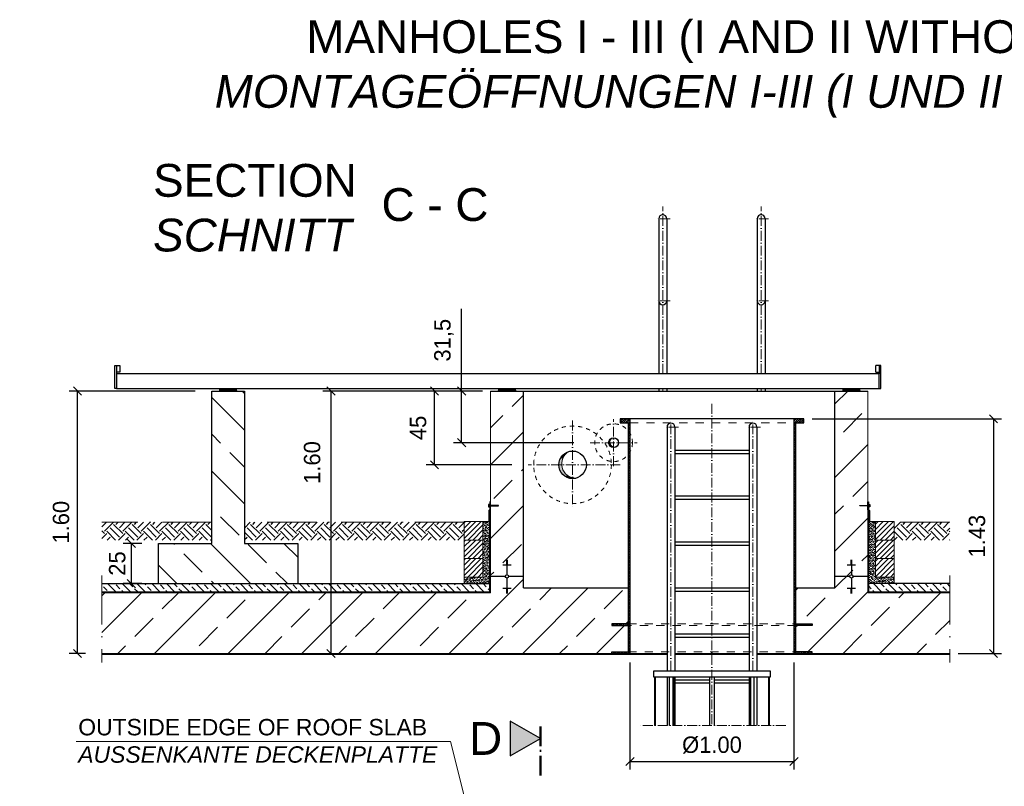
# Model space of a CAD drawing. Header units: millimetres. Extents: x -14064 to 10606674, y -83552 to 74051.
# Tile 397 of 656: x 21577 to 27580, y -17340 to -12666. Entities that reach past the tile are written whole.
import ezdxf

# ---------------------------------------------------------------- set-up
doc = ezdxf.new("R2010")
doc.units = ezdxf.units.MM
doc.linetypes.add('ACAD_ISO10W100', pattern=[18, 12, -3, 0, -3])
doc.linetypes.add('JIS_02_1.0', pattern=[2, 1, -1])
doc.layers.add('0_0_1_im Papierbereich gezeichnet', color=7, linetype='Continuous')
doc.layers.add('Bemaßung', color=7, linetype='Continuous', lineweight=9)
doc.layers.add('Beschriftung', color=7, linetype='Continuous', lineweight=9)
doc.styles.add('LBB3.5M1000', font='isocp.shx', dxfattribs={"height": 3.5})
doc.dimstyles.new('DIN', dxfattribs={"dimtxt": 2.5, "dimasz": 2.5, "dimexe": 1.25, "dimexo": 0.625, "dimtad": 1, "dimtih": 1, "dimdec": 4, "dimdsep": 46, "dimlunit": 6, "dimtxsty": 'Standard', "dimcen": 2.5, "dimadec": 0, "dimazin": 0, "dimtfac": 1, "dimtdec": 4, "dimtmove": 0, "dimatfit": 3, "dimfxl": 0, "dimtvp": 1, "dimtolj": 1, "dimtzin": 0, "dimarcsym": 0})
pattern_1 = [(45, (-84081.936, 21189.346), (-11.2253202, 11.2253202), [])]
pattern_2 = [(45, (-84081.9356, 21546.346), (-5.6126601, 5.6126601), [])]
pattern_3 = [(45, (-84081.9356, 21166.346), (-5.6126601, 5.6126601), [])]
pattern_4 = [(37.5, (-84081.936, 22019.635), (-0.4000078, 12.2353309), [0, -9.652, 0, -10.795, 0, -10.31875]), (7.5, (-84081.936, 22019.635), (11.238082, 17.9206275), [0, -5.207, 0, -8.6995, 0, -3.33375]), (327.5, (-84089.746, 22019.635), (19.7748093, 0.0359296), [0, -3.175, 0, -11.43, 0, -14.9225]), (317.5, (-84089.746, 22019.635), (19.0889113, 5.573233), [0, -1.5875, 0, -7.493, 0, -8.5725])]
pattern_5 = [(45, (-62709.41, 21698.235), (-15.715448, 15.715448), [])]
pattern_6 = [(45, (-62709.41, 21811.235), (-15.715448, 15.715448), [])]
pattern_7 = [(45, (-62709.41, 21924.235), (-15.715448, 15.715448), [])]
pattern_8 = [(135, (-84081.936, 22019.635), (-44.90128, -44.90128), []), (135, (-84081.936, 22064.537), (-44.90128, -44.90128), [31.75, -15.875])]

# ---------------------------------------------------------------- blocks, each defined once
blk = doc.blocks.new('_Oblique')
at = {"color": 0, "linetype": 'ByBlock', "lineweight": -2}
blk.add_line((-0.5, -0.5), (0.5, 0.5), dxfattribs=at)
blk = doc.blocks.new('*D133')
at = {"layer": 'Bemaßung', "color": 0, "lineweight": -2, "transparency": 16777216}
for p, q in [((24397.8, -14930.1), (23425.6, -14930.1)), ((23475.6, -16530.1), (23475.6, -14930.1))]:
    blk.add_line(p, q, dxfattribs=at)
at = {"layer": 'DEFPOINTS', "color": 0, "transparency": 16777216}
for p in [(23475.6, -14930.1), (24447.8, -14930.1), (23475.6, -16530.1)]:
    blk.add_point(p, dxfattribs=at)
at = {"layer": 'Bemaßung', "color": 0, "lineweight": -2, "transparency": 16777216, "xscale": 50, "yscale": 50, "zscale": 50}
for p, rotation in [((23475.6, -14930.1), 90), ((23475.6, -16530.1), 270)]:
    blk.add_blockref('_Oblique', p, dxfattribs=dict(at, rotation=rotation))
at = {"layer": 'Bemaßung', "color": 0, "transparency": 16777216, "insert": (23360.4, -15366.1), "char_height": 100, "attachment_point": 5, "rotation": 90}
blk.add_mtext('\\A1;1.60', dxfattribs=at)
blk = doc.blocks.new('*D169')
at = {"layer": 'Bemaßung', "color": 0, "lineweight": -2, "transparency": 16777216}
for p, q in [((26407.8, -15100.1), (27563.8, -15100.1)), ((27513.8, -15100.1), (27513.8, -16530.1)), ((27297.8, -16530.1), (27563.8, -16530.1))]:
    blk.add_line(p, q, dxfattribs=at)
at = {"layer": 'DEFPOINTS', "color": 0, "transparency": 16777216}
for p in [(26357.8, -15100.1), (27247.8, -16530.1), (27513.8, -16530.1)]:
    blk.add_point(p, dxfattribs=at)
at = {"layer": 'Bemaßung', "color": 0, "lineweight": -2, "transparency": 16777216, "xscale": 50, "yscale": 50, "zscale": 50}
for p, rotation in [((27513.8, -15100.1), 90), ((27513.8, -16530.1), 270)]:
    blk.add_blockref('_Oblique', p, dxfattribs=dict(at, rotation=rotation))
at = {"layer": 'Bemaßung', "color": 0, "transparency": 16777216, "insert": (27413.8, -15815.1), "char_height": 100, "attachment_point": 5, "rotation": 90}
blk.add_mtext('\\A1;1.43', dxfattribs=at)
blk = doc.blocks.new('*D110')
at = {"layer": 'Bemaßung', "color": 0, "lineweight": -2, "transparency": 16777216}
for p, q in [((25297.8, -16585.1), (25297.8, -17238.4)), ((26297.8, -16585.1), (26297.8, -17238.4)), ((25297.8, -17188.4), (26297.8, -17188.4))]:
    blk.add_line(p, q, dxfattribs=at)
at = {"layer": 'DEFPOINTS', "color": 0, "transparency": 16777216}
for p in [(25297.8, -16535.1), (26297.8, -16535.1), (26297.8, -17188.4)]:
    blk.add_point(p, dxfattribs=at)
at = {"layer": 'Bemaßung', "color": 0, "lineweight": -2, "transparency": 16777216, "xscale": 50, "yscale": 50, "zscale": 50, "rotation": 180}
blk.add_blockref('_Oblique', (25297.8, -17188.4), dxfattribs=at)
at = {"layer": 'Bemaßung', "color": 0, "lineweight": -2, "transparency": 16777216, "xscale": 50, "yscale": 50, "zscale": 50}
blk.add_blockref('_Oblique', (26297.8, -17188.4), dxfattribs=at)
at = {"layer": 'Bemaßung', "color": 0, "transparency": 16777216, "insert": (25797.8, -17088.4), "char_height": 100, "attachment_point": 5}
blk.add_mtext('\\A1;%%c1.00', dxfattribs=at)
blk = doc.blocks.new('*D115')
at = {"layer": 'Bemaßung', "color": 0, "lineweight": -2, "transparency": 16777216}
for p, q in [((24271.7, -14930.1), (24271.7, -14428.8)), ((24347.8, -14930.1), (24221.7, -14930.1)), ((24271.7, -15245.1), (24271.7, -14930.1)), ((24954.6, -15245.1), (24221.7, -15245.1))]:
    blk.add_line(p, q, dxfattribs=at)
at = {"layer": 'DEFPOINTS', "color": 0, "transparency": 16777216}
for p in [(24271.7, -14930.1), (24447.8, -14930.1), (25054.6, -15245.1)]:
    blk.add_point(p, dxfattribs=at)
at = {"layer": 'Bemaßung', "color": 0, "lineweight": -2, "transparency": 16777216, "xscale": 50, "yscale": 50, "zscale": 50}
for p, rotation in [((24271.7, -14930.1), 90), ((24271.7, -15245.1), 270)]:
    blk.add_blockref('_Oblique', p, dxfattribs=dict(at, rotation=rotation))
at = {"layer": 'Bemaßung', "color": 0, "transparency": 16777216, "insert": (24163.4, -14620.5), "char_height": 100, "attachment_point": 5, "rotation": 90}
blk.add_mtext('\\A1;31,5', dxfattribs=at)
blk = doc.blocks.new('*D116')
at = {"layer": 'Bemaßung', "color": 0, "lineweight": -2, "transparency": 16777216}
for p, q in [((24347.8, -14930.1), (24056.1, -14930.1)), ((24106.1, -15380.1), (24106.1, -14930.1)), ((24577.6, -15380.1), (24056.1, -15380.1))]:
    blk.add_line(p, q, dxfattribs=at)
at = {"layer": 'DEFPOINTS', "color": 0, "transparency": 16777216}
for p in [(24106.1, -14930.1), (24447.8, -14930.1), (24677.6, -15380.1)]:
    blk.add_point(p, dxfattribs=at)
at = {"layer": 'Bemaßung', "color": 0, "lineweight": -2, "transparency": 16777216, "xscale": 50, "yscale": 50, "zscale": 50}
for p, rotation in [((24106.1, -14930.1), 90), ((24106.1, -15380.1), 270)]:
    blk.add_blockref('_Oblique', p, dxfattribs=dict(at, rotation=rotation))
at = {"layer": 'Bemaßung', "color": 0, "transparency": 16777216, "insert": (24006.1, -15155.1), "char_height": 100, "attachment_point": 5, "rotation": 90}
blk.add_mtext('\\A1;45', dxfattribs=at)
blk = doc.blocks.new('*D164')
at = {"layer": 'Bemaßung', "color": 0, "lineweight": -2, "transparency": 16777216}
for p, q in [((22647.8, -14930.1), (21879.3, -14930.1)), ((21929.3, -16530.1), (21929.3, -14930.1)), ((21977.8, -16530.1), (21879.3, -16530.1))]:
    blk.add_line(p, q, dxfattribs=at)
at = {"layer": 'DEFPOINTS', "color": 0, "transparency": 16777216}
for p in [(21929.3, -14930.1), (22747.8, -14930.1), (22077.8, -16530.1)]:
    blk.add_point(p, dxfattribs=at)
at = {"layer": 'Bemaßung', "color": 0, "lineweight": -2, "transparency": 16777216, "xscale": 50, "yscale": 50, "zscale": 50}
for p, rotation in [((21929.3, -14930.1), 90), ((21929.3, -16530.1), 270)]:
    blk.add_blockref('_Oblique', p, dxfattribs=dict(at, rotation=rotation))
at = {"layer": 'Bemaßung', "color": 0, "transparency": 16777216, "insert": (21829.3, -15730.1), "char_height": 100, "attachment_point": 5, "rotation": 90}
blk.add_mtext('\\A1;1.60', dxfattribs=at)
blk = doc.blocks.new('*D120')
at = {"layer": 'Bemaßung', "color": 0, "lineweight": -2, "transparency": 16777216}
for p, q in [((22322.7, -15859.1), (22207.8, -15859.1)), ((22257.8, -16104.4), (22257.8, -15859.1)), ((22322.7, -16104.4), (22207.8, -16104.4))]:
    blk.add_line(p, q, dxfattribs=at)
at = {"layer": 'DEFPOINTS', "color": 0, "transparency": 16777216}
for p in [(22257.8, -15859.1), (22422.7, -15859.1), (22422.7, -16104.4)]:
    blk.add_point(p, dxfattribs=at)
at = {"layer": 'Bemaßung', "color": 0, "lineweight": -2, "transparency": 16777216, "xscale": 50, "yscale": 50, "zscale": 50}
for p, rotation in [((22257.8, -15859.1), 90), ((22257.8, -16104.4), 270)]:
    blk.add_blockref('_Oblique', p, dxfattribs=dict(at, rotation=rotation))
at = {"layer": 'Bemaßung', "color": 0, "transparency": 16777216, "insert": (22171.9, -15981.8), "char_height": 100, "attachment_point": 5, "rotation": 90}
blk.add_mtext('\\A1;25', dxfattribs=at)

msp = doc.modelspace()

# ---------------------------------------------------------------- hatches: boundary and pattern name
at = {"lineweight": 9}
h = msp.add_hatch(dxfattribs=at)
h.set_pattern_fill('ANSI33', color=256, scale=50)
h.set_pattern_definition([(45, (-84081.94, 22019.64), (-224.5064, 224.5064), []), (45, (-83857.43, 22019.64), (-224.5064, 224.5064), [158.75, -79.375])])
h.paths.add_polyline_path([(25187.75364, -16350.1425), (25287.75364, -16350.1425), (25287.75364, -16130.69929), (24647.75364, -16130.69929), (24647.75364, -14930.1425), (24447.75364, -14930.1425), (24447.75364, -16160.43203), (22947.75364, -16160.43203), (22747.75364, -16160.43203), (22077.75364, -16160.43203), (22077.75364, -16530.1425), (25187.75364, -16530.1425), (25187.75364, -16520.1425), (25287.75364, -16520.1425), (25287.75364, -16360.1425), (25187.75364, -16360.1425)])
at = {"lineweight": 13}
h = msp.add_hatch(dxfattribs=at)
h.set_pattern_fill('ANSI33', color=256, scale=50, angle=90, style=0)
h.set_pattern_definition([(135, (-4363.42, 22019.64), (-224.5064, -224.5064), []), (135, (-4363.42, 22244.14), (-224.5064, -224.5064), [158.75, -79.375])])
h.paths.add_polyline_path([(22422.67745, -16104.43234), (23272.82983, -16104.43234), (23272.82983, -15859.06836), (22947.75364, -15859.06836), (22947.75364, -14930.1425), (22747.75364, -14930.1425), (22747.75364, -15859.06836), (22422.67745, -15859.06836)])
at = {"lineweight": 9}
h = msp.add_hatch(dxfattribs=at)
h.set_pattern_fill('ANSI33', color=256, scale=50)
h.set_pattern_definition([(45, (-84081.94, 21189.35), (-224.5064, 224.5064), []), (45, (-83857.43, 21189.35), (-224.5064, 224.5064), [158.75, -79.375])])
h.paths.add_polyline_path([(27247.75364, -16160.43203), (26747.75364, -16160.43203), (26747.75364, -14930.1425), (26547.75364, -14930.1425), (26547.75364, -16130.69929), (26307.75364, -16130.69929), (26307.75364, -16350.1425), (26407.75364, -16350.1425), (26407.75364, -16360.1425), (26307.75364, -16360.1425), (26307.75364, -16520.1425), (26407.75364, -16520.1425), (26407.75364, -16530.1425), (27247.75364, -16530.1425)])
at = {"lineweight": 5}
h = msp.add_hatch(dxfattribs=at)
h.set_pattern_fill('ANSI31', color=256, scale=2.5)
h.set_pattern_definition(pattern_2)
h.paths.add_polyline_path([(25297.75364, -15123.1425), (25297.75364, -15100.1425), (25237.75364, -15100.1425), (25237.75364, -15123.1425)])
h = msp.add_hatch(dxfattribs=at)
h.set_pattern_fill('ANSI31', color=256, scale=2.5, angle=90)
h.set_pattern_definition([(135, (-84081.9356, 21189.346), (-5.6126601, -5.6126601), [])])
h.paths.add_polyline_path([(25297.75364, -15123.1425), (25287.75364, -15123.1425), (25287.75364, -16530.1425), (25297.75364, -16530.1425)])
h.paths.add_polyline_path([(26307.75364, -15123.1425), (26297.75364, -15123.1425), (26297.75364, -16530.1425), (26307.75364, -16530.1425)])
h = msp.add_hatch(dxfattribs=at)
h.set_pattern_fill('ANSI31', color=256, scale=2.5)
h.set_pattern_definition(pattern_2)
h.paths.add_polyline_path([(26297.75364, -15100.1425), (26297.75364, -15123.1425), (26357.75364, -15123.1425), (26357.75364, -15100.1425)])
h = msp.add_hatch(color=256)
h.dxf.hatch_style = 1
h.paths.add_polyline_path([(24447.75364, -15605.07995), (24442.74625, -15605.07995), (24442.74625, -15627.47424), (24447.75033, -15627.47424)])
h.paths.add_polyline_path([(24447.75033, -15627.47424), (24442.74625, -15627.47424), (24442.74625, -15630.6146), (24447.74987, -15630.6146)])
h.paths.add_polyline_path([(24447.74987, -15630.6146), (24442.74625, -15630.6146), (24442.74625, -15638.45865), (24442.74625, -15653.00889), (24436.75364, -15659.00149), (24436.75364, -15725.43234), (24441.75364, -15725.43234), (24441.75364, -15661.07256), (24447.74625, -15655.07995)])
h = msp.add_hatch(color=256)
h.dxf.hatch_style = 1
h.paths.add_polyline_path([(26747.75364, -15605.07995), (26752.76104, -15605.07995), (26752.76104, -15627.47424), (26747.75695, -15627.47424)])
h.paths.add_polyline_path([(26747.75695, -15627.47424), (26752.76104, -15627.47424), (26752.76104, -15630.6146), (26747.75742, -15630.6146)])
h.paths.add_polyline_path([(26747.75742, -15630.6146), (26752.76104, -15630.6146), (26752.76104, -15638.45865), (26752.76104, -15653.00889), (26758.75364, -15659.00149), (26758.75364, -15725.43234), (26753.75364, -15725.43234), (26753.75364, -15661.07256), (26747.76104, -15655.07995)])
h = msp.add_hatch(dxfattribs=at)
h.set_pattern_fill('ANSI31', color=256, scale=0.4, style=0)
h.set_pattern_definition([(45, (-62709.411, 21904.6978), (-0.898025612, 0.898025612), [])])
h.paths.add_polyline_path([(24442.74625, -15630.6146), (24495.25392, -15630.6146), (24495.25392, -15627.47424), (24442.74625, -15627.47424)])
h = msp.add_hatch(dxfattribs=at)
h.set_pattern_fill('ANSI31', color=256, scale=0.4, style=0)
h.set_pattern_definition([(45, (-62709.411, 21904.6978), (-0.898025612, 0.898025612), [])])
h.paths.add_polyline_path([(26752.76104, -15630.6146), (26700.25336, -15630.6146), (26700.25336, -15627.47424), (26752.76104, -15627.47424)])
h = msp.add_hatch(dxfattribs=at)
h.set_pattern_fill('ANSI31', color=256, scale=7, style=0)
h.set_pattern_definition(pattern_7)
h.paths.add_polyline_path([(24401.75364, -15725.43234), (24286.75364, -15725.43234), (24286.75364, -15838.43234), (24401.75364, -15838.43234)])
h = msp.add_hatch(dxfattribs=at)
h.set_pattern_fill('ANSI31', color=256, scale=7, style=0)
h.set_pattern_definition(pattern_7)
h.paths.add_polyline_path([(26793.75364, -15725.43234), (26908.75364, -15725.43234), (26908.75364, -15838.43234), (26793.75364, -15838.43234)])
h = msp.add_hatch()
h.set_pattern_fill('EARTH', color=256, scale=12.5, angle=45, style=0)
h.set_pattern_definition([(45, (-918.28, 21819.63), (7e-15, 112.2532), [79.375, -79.375]), (45, (-939.33, 21840.68), (7e-15, 112.2532), [79.375, -79.375]), (45, (-960.38, 21861.725), (7e-15, 112.2532), [79.375, -79.375]), (135, (-960.38, 21875.76), (-112.2532, 7e-15), [79.375, -79.375]), (135, (-939.33, 21896.8), (-112.2532, 7e-15), [79.375, -79.375]), (135, (-918.28, 21917.85), (-112.2532, 7e-15), [79.375, -79.375])])
h.paths.add_polyline_path([(22747.75364, -15839.23593), (22747.75364, -15812.43799), (22747.75364, -15730.14815), (22077.75364, -15730.14815), (22077.75364, -15839.23593)])
h = msp.add_hatch()
h.set_pattern_fill('EARTH', color=256, scale=12.5, angle=45, style=0)
h.set_pattern_definition([(45, (252.93, 21819.63), (7e-15, 112.2532), [79.375, -79.375]), (45, (231.88, 21840.68), (7e-15, 112.2532), [79.375, -79.375]), (45, (210.83, 21861.725), (7e-15, 112.2532), [79.375, -79.375]), (135, (210.83, 21875.76), (-112.2532, 7e-15), [79.375, -79.375]), (135, (231.88, 21896.8), (-112.2532, 7e-15), [79.375, -79.375]), (135, (252.93, 21917.85), (-112.2532, 7e-15), [79.375, -79.375])])
h.paths.add_polyline_path([(22947.75364, -15812.43799), (22947.75364, -15839.23593), (24286.75364, -15839.23593), (24286.75364, -15812.43799), (24286.75364, -15730.14815), (22947.75364, -15730.14815)])
h = msp.add_hatch()
h.set_pattern_fill('EARTH', color=256, scale=12.5, angle=45, style=0)
h.set_pattern_definition([(45, (3880.65, 21819.63), (7e-15, 112.2532), [79.375, -79.375]), (45, (3859.605, 21840.68), (7e-15, 112.2532), [79.375, -79.375]), (45, (3838.56, 21861.725), (7e-15, 112.2532), [79.375, -79.375]), (135, (3838.56, 21875.76), (-112.2532, 7e-15), [79.375, -79.375]), (135, (3859.605, 21896.8), (-112.2532, 7e-15), [79.375, -79.375]), (135, (3880.65, 21917.85), (-112.2532, 7e-15), [79.375, -79.375])])
h.paths.add_polyline_path([(26908.75364, -15812.43799), (26908.75364, -15839.23593), (27247.75364, -15839.23593), (27247.75364, -15730.14815), (26908.75364, -15730.14815)])
h = msp.add_hatch(dxfattribs=at)
h.set_pattern_fill('ANSI31', color=256, scale=7, style=0)
h.set_pattern_definition(pattern_6)
h.paths.add_polyline_path([(24401.75364, -15838.43234), (24286.75364, -15838.43234), (24286.75364, -15951.43234), (24401.75364, -15951.43234)])
h = msp.add_hatch(dxfattribs=at)
h.set_pattern_fill('ANSI31', color=256, scale=7, style=0)
h.set_pattern_definition(pattern_6)
h.paths.add_polyline_path([(26793.75364, -15838.43234), (26908.75364, -15838.43234), (26908.75364, -15951.43234), (26793.75364, -15951.43234)])
h = msp.add_hatch(dxfattribs=at)
h.set_pattern_fill('ANSI31', color=256, scale=7, style=0)
h.set_pattern_definition(pattern_5)
h.paths.add_polyline_path([(24401.75364, -15951.43234), (24286.75364, -15951.43234), (24286.75364, -16064.43234), (24401.75364, -16064.43234)])
h = msp.add_hatch(dxfattribs=at)
h.set_pattern_fill('ANSI31', color=256, scale=7, style=0)
h.set_pattern_definition(pattern_5)
h.paths.add_polyline_path([(26793.75364, -15951.43234), (26908.75364, -15951.43234), (26908.75364, -16064.43234), (26793.75364, -16064.43234)])
at = {"lineweight": 9}
h = msp.add_hatch(dxfattribs=at)
h.set_pattern_fill('ANSI33', color=256, scale=10, angle=90)
h.set_pattern_definition(pattern_8)
h.paths.add_polyline_path([(24441.75364, -16104.43234), (22077.75364, -16104.43234), (22077.75364, -16154.43234), (24441.75364, -16154.43234)])
h = msp.add_hatch(dxfattribs=at)
h.set_pattern_fill('ANSI33', color=256, scale=10, angle=90)
h.set_pattern_definition(pattern_8)
h.paths.add_polyline_path([(27247.75364, -16104.43234), (26753.75364, -16104.43234), (26753.75364, -16154.43234), (27247.75364, -16154.43234)])
at = {"lineweight": 5}
h = msp.add_hatch(dxfattribs=at)
h.set_pattern_fill('ANSI31', color=256, scale=2.5)
h.set_pattern_definition([(45, (-84081.9356, 22019.635), (-5.6126601, 5.6126601), [])])
h.paths.add_polyline_path([(25287.75364, -16350.1425), (25187.75364, -16350.1425), (25187.75364, -16360.1425), (25287.75364, -16360.1425)])
h = msp.add_hatch(dxfattribs=at)
h.set_pattern_fill('ANSI31', color=256, scale=2.5)
h.set_pattern_definition(pattern_3)
h.paths.add_polyline_path([(26407.75364, -16350.1425), (26307.75364, -16350.1425), (26307.75364, -16360.1425), (26407.75364, -16360.1425)])
h = msp.add_hatch(dxfattribs=at)
h.set_pattern_fill('ANSI31', color=256, scale=5)
h.set_pattern_definition(pattern_1)
h.paths.add_polyline_path([(25297.75364, -16530.1425), (22077.75364, -16530.1425), (22077.75364, -16535.1425), (25297.75364, -16535.1425)])
h = msp.add_hatch(dxfattribs=at)
h.set_pattern_fill('ANSI31', color=256, scale=2.5)
h.set_pattern_definition(pattern_3)
h.paths.add_polyline_path([(25287.75364, -16520.1425), (25187.75364, -16520.1425), (25187.75364, -16530.1425), (25287.75364, -16530.1425)])
h = msp.add_hatch(dxfattribs=at)
h.set_pattern_fill('ANSI31', color=256, scale=5)
h.set_pattern_definition(pattern_1)
h.paths.add_polyline_path([(27247.75364, -16530.1425), (26297.75364, -16530.1425), (26297.75364, -16535.1425), (27247.75364, -16535.1425)])
h = msp.add_hatch(dxfattribs=at)
h.set_pattern_fill('ANSI31', color=256, scale=2.5)
h.set_pattern_definition(pattern_3)
h.paths.add_polyline_path([(26407.75364, -16520.1425), (26307.75364, -16520.1425), (26307.75364, -16530.1425), (26407.75364, -16530.1425)])
at = {"layer": 'Bemaßung'}
h = msp.add_hatch(color=256, dxfattribs=at)
h.dxf.hatch_style = 1
h.paths.add_polyline_path([(25182.67864, -15219.03183, 0.2679491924), (25167.60364, -15245.1425), (25173.7909, -15245.1425, -0.2329201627)])
h.paths.add_polyline_path([(25173.7909, -15245.1425), (25167.60364, -15245.1425, 0.4142135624), (25197.75364, -15275.2925), (25197.75364, -15271.5277, -0.3135742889)])
h.paths.add_polyline_path([(25212.82864, -15271.25316, -0.1225875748), (25197.75364, -15271.5277), (25197.75364, -15275.2925, 0.1316524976)])
at = {"layer": 'Bemaßung', "lineweight": 5}
h = msp.add_hatch(dxfattribs=at)
h.set_pattern_fill('AR-SAND', color=256, scale=0.25)
h.set_pattern_definition(pattern_4)
h.paths.add_polyline_path([(24441.75364, -15725.43234), (24401.75364, -15725.43234), (24401.75364, -15838.43234), (24401.75364, -15951.43234), (24401.75364, -16064.43234), (24286.75364, -16064.43234), (24286.75364, -16104.43234), (24441.75364, -16104.43234)])
h = msp.add_hatch(dxfattribs=at)
h.set_pattern_fill('AR-SAND', color=256, scale=0.25)
h.set_pattern_definition(pattern_4)
h.paths.add_polyline_path([(26908.75364, -16064.43234), (26793.75364, -16064.43234), (26793.75364, -15951.43234), (26793.75364, -15838.43234), (26793.75364, -15725.43234), (26753.75364, -15725.43234), (26753.75364, -16104.43234), (26908.75364, -16104.43234)])
at = {"layer": 'Bemaßung'}
h = msp.add_hatch(color=256, dxfattribs=at)
h.dxf.hatch_style = 1
h.paths.add_polyline_path([(24568.23576, -17153.70768), (24751.37967, -17047.96949), (24568.23576, -16942.23131)])
at = {"layer": 'Beschriftung'}
for points in [[(24874.87736, -15338.03202), (24886.64896, -15344.82835, -0.1800703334), (24925.97378, -15298.82436, 0.1989123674)], [(24874.87736, -15338.03202, 0.4142135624), (24905.6784, -15452.98305), (24912.47473, -15441.21146, -0.316340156), (24886.64896, -15344.82835)], [(24912.47473, -15441.21146), (24905.6784, -15452.98305, 0.1989123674), (24969.53302, -15461.38967, -0.1800703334)]]:
    msp.add_hatch(color=256, dxfattribs=at).paths.add_polyline_path(points)

# ---------------------------------------------------------------- linework, layer by layer
at = {"linetype": 'ACAD_ISO10W100', "lineweight": 18, "ltscale": 5}
for p, q in [((25497.75364, -14825.1425), (25497.75364, -13805.9925)), ((26097.75364, -14825.1425), (26097.75364, -13805.9925)), ((25542.679, -13880.2935), (25452.82828, -13880.2935)), ((26142.679, -13880.2935), (26052.82828, -13880.2935)), ((25542.679, -14380.2935), (25452.82828, -14380.2935)), ((26142.679, -14380.2935), (26052.82828, -14380.2935)), ((25497.75364, -14930.1425), (25497.75364, -14915.1425)), ((26097.75364, -14930.1425), (26097.75364, -14915.1425)), ((25797.75364, -15008.67608), (25797.75364, -16969.07531)), ((24947.64354, -15109.90393), (24947.86329, -15650.38106)), ((25197.75364, -15388.24719), (25197.75364, -15102.03781)), ((25547.75364, -16635.1425), (25547.75364, -15109.36093)), ((26047.75364, -16635.1425), (26047.75364, -15109.36093)), ((25592.679, -15150.2935), (25502.82828, -15150.2935)), ((26092.679, -15150.1425), (26002.82828, -15150.1425)), ((25054.64895, -15245.1425), (25340.85833, -15245.1425)), ((25237.75342, -15380.1425), (24677.55031, -15380.1425)), ((26247.75364, -16969.07531), (25347.75364, -16969.07531))]:
    msp.add_line(p, q, dxfattribs=at)
for p, q in [((25473.60364, -13880.1425), (25473.60364, -14825.1425)), ((25521.90364, -13880.1425), (25521.90364, -14825.1425)), ((26073.60364, -13880.1425), (26073.60364, -14825.1425)), ((26121.90364, -13880.1425), (26121.90364, -14825.1425)), ((22157.75364, -14915.1425), (22157.75364, -14775.1425)), ((22157.75364, -14775.1425), (22167.75364, -14775.1425)), ((22167.75364, -14775.1425), (22167.75364, -14825.1425)), ((22167.75364, -14775.1425), (22187.75364, -14775.1425)), ((22187.75364, -14815.1425), (22167.75364, -14815.1425)), ((26817.75364, -14825.1425), (22167.75364, -14825.1425)), ((22167.75364, -14825.1425), (22167.75364, -14915.1425)), ((22187.75364, -14775.1425), (22187.75364, -14815.1425)), ((26817.75364, -14775.1425), (26797.75364, -14775.1425)), ((26797.75364, -14815.1425), (26797.75364, -14775.1425)), ((26797.75364, -14815.1425), (26817.75364, -14815.1425)), ((26827.75364, -14775.1425), (26817.75364, -14775.1425)), ((26817.75364, -14775.1425), (26817.75364, -14825.1425)), ((26817.75364, -14915.1425), (26817.75364, -14825.1425)), ((26827.75364, -14915.1425), (26827.75364, -14775.1425)), ((22167.75364, -14915.1425), (22157.75364, -14915.1425)), ((22167.75364, -14915.1425), (26817.75364, -14915.1425)), ((22797.75364, -14925.1425), (22792.75364, -14930.1425)), ((22797.75364, -14925.1425), (22797.75364, -14915.1425)), ((22897.75364, -14925.1425), (22797.75364, -14925.1425)), ((22897.75364, -14915.1425), (22897.75364, -14925.1425)), ((22897.75364, -14925.1425), (22902.75364, -14930.1425)), ((24447.75364, -14930.1425), (24647.75364, -14930.1425)), ((24497.75364, -14925.1425), (24492.75364, -14930.1425)), ((24497.75364, -14925.1425), (24497.75364, -14915.1425)), ((24597.75364, -14925.1425), (24497.75364, -14925.1425)), ((24597.75364, -14915.1425), (24597.75364, -14925.1425)), ((24597.75364, -14925.1425), (24602.75364, -14930.1425)), ((24647.75364, -16130.69929), (24647.75364, -14930.1425)), ((24647.75364, -14930.1425), (26547.75364, -14930.1425)), ((25473.60364, -14915.1425), (25473.60364, -14930.1425)), ((25521.90364, -14915.1425), (25521.90364, -14930.1425)), ((26073.60364, -14915.1425), (26073.60364, -14930.1425)), ((26121.90364, -14915.1425), (26121.90364, -14930.1425)), ((26547.75364, -16130.69929), (26547.75364, -14930.1425)), ((26547.75364, -14930.1425), (26747.75364, -14930.1425)), ((26597.75364, -14925.1425), (26592.75364, -14930.1425)), ((26597.75364, -14925.1425), (26597.75364, -14915.1425)), ((26697.75364, -14925.1425), (26597.75364, -14925.1425)), ((26697.75364, -14915.1425), (26697.75364, -14925.1425)), ((26697.75364, -14925.1425), (26702.75364, -14930.1425)), ((26817.75364, -14915.1425), (26827.75364, -14915.1425)), ((25287.75364, -15123.1425), (25287.75364, -16530.1425)), ((25297.75364, -15100.1425), (25297.75364, -16535.1425)), ((26297.75364, -15100.1425), (26297.75364, -16535.1425)), ((26307.75364, -15123.1425), (26307.75364, -16530.1425)), ((25523.60364, -15150.2935), (25523.60364, -16635.1425)), ((25571.90364, -15150.2935), (25571.90364, -16635.1425)), ((26023.60364, -15150.1425), (26023.60364, -16635.1425)), ((26071.90364, -15150.1425), (26071.90364, -16635.1425)), ((25571.90364, -15290.1425), (26023.60364, -15290.1425)), ((25571.90364, -15310.1425), (26023.60364, -15310.1425)), ((25571.90364, -15570.1425), (26023.60364, -15570.1425)), ((25571.90364, -15590.1425), (26023.60364, -15590.1425)), ((25571.90364, -15850.1425), (26023.60364, -15850.1425)), ((25571.90364, -15870.1425), (26023.60364, -15870.1425)), ((24542.75364, -15960.77875), (24552.75364, -15960.77875)), ((24542.75364, -15964.29865), (24552.75364, -15964.29865)), ((24542.75364, -15967.81856), (24552.75364, -15967.81856)), ((24547.75364, -15960.43203), (24547.75364, -16050.0795)), ((26642.75364, -15960.77875), (26652.75364, -15960.77875)), ((26642.75364, -15964.29865), (26652.75364, -15964.29865)), ((26642.75364, -15967.81856), (26652.75364, -15967.81856)), ((26647.75364, -15960.43203), (26647.75364, -16050.0795)), ((24522.75364, -15988.93799), (24572.75364, -15988.93799)), ((24542.75364, -15971.33846), (24552.75364, -15971.33846)), ((24542.75364, -15974.85837), (24552.75364, -15974.85837)), ((24542.75364, -15978.37827), (24552.75364, -15978.37827)), ((24542.75364, -15981.89818), (24552.75364, -15981.89818)), ((24542.75364, -15985.41808), (24552.75364, -15985.41808)), ((26622.75364, -15988.93799), (26672.75364, -15988.93799)), ((26642.75364, -15971.33846), (26652.75364, -15971.33846)), ((26642.75364, -15974.85837), (26652.75364, -15974.85837)), ((26642.75364, -15978.37827), (26652.75364, -15978.37827)), ((26642.75364, -15981.89818), (26652.75364, -15981.89818)), ((26642.75364, -15985.41808), (26652.75364, -15985.41808)), ((24537.40111, -16060.43203), (24447.75364, -16060.43203)), ((24547.75364, -16070.78456), (24547.75364, -16160.43203)), ((24647.75364, -16060.43203), (24558.10617, -16060.43203)), ((26637.40111, -16060.43203), (26547.75364, -16060.43203)), ((26647.75364, -16070.78456), (26647.75364, -16160.43203)), ((26747.75364, -16060.43203), (26658.10617, -16060.43203)), ((22077.75364, -16104.43234), (24441.75364, -16104.43234)), ((24522.75364, -16131.92607), (24572.75364, -16131.92607)), ((24542.75364, -16135.44598), (24552.75364, -16135.44598)), ((24542.75364, -16138.96588), (24552.75364, -16138.96588)), ((24542.75364, -16142.48579), (24552.75364, -16142.48579)), ((24542.75364, -16146.00569), (24552.75364, -16146.00569)), ((24647.75364, -16130.69929), (25287.75364, -16130.69929)), ((25571.90364, -16130.1425), (26023.60364, -16130.1425)), ((26307.75364, -16130.69929), (26547.75364, -16130.69929)), ((26622.75364, -16131.92607), (26672.75364, -16131.92607)), ((26642.75364, -16135.44598), (26652.75364, -16135.44598)), ((26642.75364, -16138.96588), (26652.75364, -16138.96588)), ((26642.75364, -16142.48579), (26652.75364, -16142.48579)), ((26642.75364, -16146.00569), (26652.75364, -16146.00569)), ((27247.75364, -16104.43234), (26753.75364, -16104.43234)), ((24542.75364, -16149.52559), (24552.75364, -16149.52559)), ((24542.75364, -16153.0455), (24552.75364, -16153.0455)), ((24542.75364, -16156.5654), (24552.75364, -16156.5654)), ((24542.75364, -16160.08531), (24552.75364, -16160.08531)), ((25571.90364, -16150.1425), (26023.60364, -16150.1425)), ((26642.75364, -16149.52559), (26652.75364, -16149.52559)), ((26642.75364, -16153.0455), (26652.75364, -16153.0455)), ((26642.75364, -16156.5654), (26652.75364, -16156.5654)), ((26642.75364, -16160.08531), (26652.75364, -16160.08531)), ((25571.90364, -16410.1425), (26023.60364, -16410.1425)), ((25571.90364, -16430.1425), (26023.60364, -16430.1425)), ((22077.75364, -16530.1425), (25523.60364, -16530.1425)), ((22077.75364, -16535.1425), (25523.60364, -16535.1425)), ((25571.90364, -16530.1425), (26023.60364, -16530.1425)), ((25571.90364, -16535.1425), (26023.60364, -16535.1425)), ((26071.90364, -16530.1425), (27247.75364, -16530.1425)), ((26071.90364, -16535.1425), (27247.75364, -16535.1425)), ((25523.60364, -16675.1425), (25523.60364, -16969.07531)), ((25539.65967, -16969.07531), (25539.65967, -16675.1425)), ((25560.87287, -16969.07531), (25560.87287, -16675.1425)), ((25564.4084, -16969.07531), (25564.4084, -16675.1425)), ((25571.90364, -16675.1425), (25571.90364, -16969.07531)), ((26023.60364, -16675.1425), (26023.60364, -16969.07531)), ((26031.09888, -16969.07531), (26031.09888, -16675.1425)), ((26034.63441, -16969.07531), (26034.63441, -16675.1425)), ((26055.84762, -16969.07531), (26055.84762, -16675.1425)), ((26071.90364, -16675.1425), (26071.90364, -16969.07531)), ((25571.90364, -16690.1425), (25782.75364, -16690.1425)), ((25571.90364, -16710.1425), (25782.75364, -16710.1425)), ((25812.75364, -16690.1425), (26023.60364, -16690.1425)), ((25812.75364, -16710.1425), (26023.60364, -16710.1425))]:
    msp.add_line(p, q)
at = {"lineweight": 9}
for p, q in [((24447.75364, -16160.43203), (24447.75364, -14930.1425)), ((26747.75364, -16160.43203), (26747.75364, -14930.1425)), ((24441.75364, -16154.43234), (24441.75364, -15661.07256)), ((26753.75364, -16154.43234), (26753.75364, -15661.07256)), ((22077.75364, -16154.43234), (24441.75364, -16154.43234)), ((22077.75364, -16160.43203), (24447.75364, -16160.43203)), ((26747.75364, -16160.43203), (27247.75364, -16160.43203)), ((26753.75364, -16154.43234), (27247.81489, -16154.43234)), ((24203.74643, -17066.66925, 475.00001), (21920.91657, -17066.66925, 475.00001)), ((24203.74643, -17066.66925, 475.00001), (24301.08428, -17454.69092, 120.31899))]:
    msp.add_line(p, q, dxfattribs=at)
at = {"linetype": 'JIS_02_1.0', "lineweight": 18, "ltscale": 50}
for p, q in [((25297.75364, -15123.1425), (26297.75364, -15123.1425)), ((25287.75364, -16350.1425), (26307.75364, -16350.1425)), ((26307.75364, -16360.1425), (25287.75364, -16360.1425)), ((25287.75364, -16520.1425), (26307.75364, -16520.1425))]:
    msp.add_line(p, q, dxfattribs=at)
at = {"linetype": 'JIS_02_1.0', "lineweight": 25, "ltscale": 50}
for p, q in [((24443.16786, -16155.84656), (24443.16786, -15659.65835)), ((26752.33943, -16155.84656), (26752.33943, -15659.65835)), ((24443.16786, -16155.84656), (22077.75364, -16155.84656)), ((26752.33943, -16155.84656), (27247.75364, -16155.84656))]:
    msp.add_line(p, q, dxfattribs=at)
at = {"linetype": 'ACAD_ISO10W100', "lineweight": 13, "ltscale": 25}
for p, q in [((24401.75364, -15725.43234), (24441.75364, -15725.43234)), ((26793.75364, -15725.43234), (26753.75364, -15725.43234)), ((22747.75364, -15730.14815), (22077.75364, -15730.14815)), ((24286.75364, -15730.14815), (22947.75364, -15730.14815)), ((27247.75364, -15730.14815), (26908.75364, -15730.14815)), ((24286.75364, -16064.43234), (24286.75364, -16104.43234)), ((26908.75364, -16064.43234), (26908.75364, -16104.43234))]:
    msp.add_line(p, q, dxfattribs=at)
at = {"linetype": 'ACAD_ISO10W100', "lineweight": 18, "ltscale": 25}
for p, q in [((22077.75364, -16054.43234), (22077.75364, -16585.1425)), ((27247.75364, -16054.43234), (27247.75364, -16585.1425))]:
    msp.add_line(p, q, dxfattribs=at)
at = {"linetype": 'ACAD_ISO10W100', "lineweight": 50, "ltscale": 10}
msp.add_line((24751.37967, -16974.40664), (24751.37967, -17291.0095), dxfattribs=at)
for points in [[(22422.67745, -16104.43234), (22422.67745, -15859.06836), (22747.75364, -15859.06836), (22747.75364, -14930.1425), (22947.75364, -14930.1425), (22947.75364, -15859.06836), (23272.82983, -15859.06836), (23272.82983, -16104.43234)], [(26297.75364, -15123.1425), (26357.75364, -15123.1425), (26357.75364, -15100.1425), (25237.75364, -15100.1425), (25237.75364, -15123.1425), (25297.75364, -15123.1425)], [(24441.75364, -15725.43228), (24441.75364, -15661.07256), (24447.74625, -15655.07995), (24447.75364, -15605.07995), (24442.74625, -15605.07995), (24442.74625, -15653.00889), (24436.75364, -15659.00149), (24436.75364, -15725.43234), (24441.75364, -15725.43234)], [(26753.75364, -15725.43228), (26753.75364, -15661.07256), (26747.76104, -15655.07995), (26747.75364, -15605.07995), (26752.76104, -15605.07995), (26752.76104, -15653.00889), (26758.75364, -15659.00149), (26758.75364, -15725.43234), (26753.75364, -15725.43234)], [(25287.75364, -16350.1425), (25187.75364, -16350.1425), (25187.75364, -16360.1425), (25287.75364, -16360.1425)], [(26307.75364, -16350.1425), (26407.75364, -16350.1425), (26407.75364, -16360.1425), (26307.75364, -16360.1425)], [(25187.75364, -16530.1425), (25187.75364, -16520.1425), (25287.75364, -16520.1425)], [(26407.75364, -16530.1425), (26407.75364, -16520.1425), (26307.75364, -16520.1425)], [(25452.75364, -16969.07531), (25452.75364, -16675.1425), (25447.75364, -16675.1425), (25447.75364, -16969.07531)], [(25812.75364, -16969.07531), (25812.75364, -16675.1425), (25782.75364, -16675.1425), (25782.75364, -16969.07531)], [(26147.75364, -16969.07531), (26147.75364, -16675.1425), (26142.75364, -16675.1425), (26142.75364, -16969.07531)]]:
    msp.add_lwpolyline(points)
at = {"lineweight": 9}
for points in [[(24401.75364, -15725.43234), (24286.75364, -15725.43234), (24286.75364, -15838.43234), (24401.75364, -15838.43234), (24401.75364, -15725.43234)], [(26793.75364, -15725.43234), (26908.75364, -15725.43234), (26908.75364, -15838.43234), (26793.75364, -15838.43234), (26793.75364, -15725.43234)], [(24401.75364, -15838.43234), (24286.75364, -15838.43234), (24286.75364, -15951.43234), (24401.75364, -15951.43234), (24401.75364, -15838.43234)], [(26793.75364, -15838.43234), (26908.75364, -15838.43234), (26908.75364, -15951.43234), (26793.75364, -15951.43234), (26793.75364, -15838.43234)], [(24401.75364, -15951.43234), (24286.75364, -15951.43234), (24286.75364, -16064.43234), (24401.75364, -16064.43234), (24401.75364, -15951.43234)], [(26793.75364, -15951.43234), (26908.75364, -15951.43234), (26908.75364, -16064.43234), (26793.75364, -16064.43234), (26793.75364, -15951.43234)]]:
    msp.add_lwpolyline(points, dxfattribs=at)
for points in [[(25442.75364, -16635.1425), (26152.75364, -16635.1425), (26152.75364, -16675.1425), (25442.75364, -16675.1425)], [(24751.37967, -17047.96949), (24568.23576, -16942.23131), (24568.23576, -17153.70768)]]:
    msp.add_lwpolyline(points, close=True)
at = {"linetype": 'JIS_02_1.0', "lineweight": 18, "ltscale": 25}
for centre, radius in [((24947.7534, -15380.10702), 236.72225), ((25197.75364, -15245.1425), 115.075)]:
    msp.add_circle(centre, radius, dxfattribs=at)
for centre, radius in [((25197.75364, -15245.1425), 30.15), ((24947.7534, -15380.10702), 84.15), ((24547.75364, -16060.43203), 10.35253), ((26647.75364, -16060.43203), 10.35253)]:
    msp.add_circle(centre, radius)
for centre, radius, start, end in [((25497.75364, -13880.1425), 24.15, 0, 180), ((26097.75364, -13880.1425), 24.15, 0, 180), ((25497.75364, -14380.1425), 24.15, 180, 0), ((26097.75364, -14380.1425), 24.15, 180, 0), ((25547.75364, -15150.1425), 24.15, 0, 180), ((26047.75364, -15150.1425), 24.15, 0, 180), ((25204.73968, -15241.1091), 31.2105, 134.978931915, 285.021068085)]:
    msp.add_arc(centre, radius, start, end)
at = {"layer": '0_0_1_im Papierbereich gezeichnet'}
for points in [[(24434.73585, -15635.42879), (24441.66376, -15635.42879), (24441.66376, -15622.66005), (24434.73585, -15622.66005)], [(24441.66376, -15638.45865), (24442.74625, -15638.45865), (24442.74625, -15619.63019), (24441.66376, -15619.63019)], [(24442.74625, -15630.6146), (24495.25392, -15630.6146), (24495.25392, -15627.47424), (24442.74625, -15627.47424)], [(26752.76104, -15630.6146), (26700.25336, -15630.6146), (26700.25336, -15627.47424), (26752.76104, -15627.47424)], [(26753.84352, -15638.45865), (26752.76104, -15638.45865), (26752.76104, -15619.63019), (26753.84352, -15619.63019)], [(26760.77143, -15635.42879), (26753.84352, -15635.42879), (26753.84352, -15622.66005), (26760.77143, -15622.66005)]]:
    msp.add_lwpolyline(points, close=True, dxfattribs=at)
at = {"layer": 'Beschriftung'}
msp.add_arc((24968.10985, -15374.65252), 86.74883, 119.059982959, 270.940017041, dxfattribs=at)

# ---------------------------------------------------------------- texts
at = {"layer": 'Beschriftung', "attachment_point": 1, "style": 'LBB3.5M1000'}
for s, insert, char_height, width in [('\\pi1056.3;{\\fArial|b0|i0|c0|p34;MANHOLES \\fCastellar|b0|i0|c0|p18;I\\fArial|b0|i0|c0|p34; - \\fCastellar|b0|i0|c0|p18;III\\fArial|b0|i0|c0|p34; (\\fCastellar|b0|i0|c0|p18;I\\fArial|b0|i0|c0|p34; AND \\fCastellar|b0|i0|c0|p18;II\\fArial|b0|i0|c0|p34; WITHOUT LADDER)\\P\\pi497.77;\\fArial|b0|i1|c0|p34;MONTAGEÖFFNUNGEN \\fCastellar|b0|i1|c0|p18;I\\fArial|b0|i1|c0|p34;-\\fCastellar|b0|i1|c0|p18;III\\fArial|b0|i1|c0|p34; (\\fCastellar|b0|i1|c0|p18;I\\fArial|b0|i1|c0|p34; UND \\fCastellar|b0|i1|c0|p18;II\\fArial|b0|i1|c0|p34; OHNE LEITER)}', (22268.0837, -12670.02504), 200, 8324.4402209), ('{\\fArial|b0|i0|c0|p34;SECTION\\P\\fArial|b0|i1|c0|p34;SCHNITT}', (22390.50153, -13545.97383), 200, 1238.3896454), ('{\\fArial|b0|i0|c0|p34;C - C}', (23783.03886, -13693.5646), 200, 665.3434054), ('\\pi285.13;{\\fArial|b0|i0|c0|p34;LEAKAGE CONTROL PIT\\P\\pi101.57;\\fArial|b0|i1|c0|p34;LECKKONTROLLSCHACHT}', (3235.68893, -14279.31285), 200, 3804.6383403), ('{\\fArial|b0|i0|c0|p34;OUTSIDE EDGE OF ROOF SLAB\\P\\fArial|b0|i1|c0|p34;AUSSENKANTE DECKENPLATTE}', (21934.17888, -16929.39973), 100, 2610.2996353), ('{\\fArial|b0|i0|c0|p34;D}', (24317.06459, -16948.34671, -475.00001), 200, 208.7551729)]:
    msp.add_mtext(s, dxfattribs=dict(at, insert=insert, char_height=char_height, width=width))

# ---------------------------------------------------------------- dimensions: what is measured, and where the dimension line sits
at = {"layer": 'Bemaßung'}
for base, p1, p2, text, override, picture, middle in [((24271.69747, -14930.1425), (25054.64895, -15245.1425), (24447.75364, -14930.1425), '31,5', {"dimscale": 100, "dimtxt": 1, "dimasz": 0.5, "dimexe": 0.5, "dimexo": 1, "dimgap": 0.5, "dimtih": 0, "dimdec": 2, "dimblk1": 'Oblique', "dimblk2": 'Oblique', "dimsah": 1}, '*D115', (24271.69747, -14620.48717)), ((23475.62908, -14930.1425), (23475.62908, -16530.1425), (24447.75364, -14930.1425), '1.60', {"dimscale": 100, "dimtxt": 1, "dimasz": 0.5, "dimexe": 0.5, "dimexo": 0.5, "dimgap": 0.5, "dimtih": 0, "dimdec": 2, "dimblk1": 'Oblique', "dimblk2": 'Oblique', "dimsah": 1, "dimtmove": 2}, '*D133', (23360.44388, -15366.14651)), ((22257.82583, -15859.06836), (22422.67745, -16104.43234), (22422.67745, -15859.06836), '25', {"dimscale": 100, "dimtxt": 1, "dimasz": 0.5, "dimexe": 0.5, "dimexo": 1, "dimgap": 0.5, "dimtih": 0, "dimdec": 2, "dimblk1": 'Oblique', "dimblk2": 'Oblique', "dimsah": 1, "dimtmove": 2}, '*D120', (22171.90515, -15981.75035))]:
    dim = msp.add_linear_dim(base=base, p1=p1, p2=p2, angle=90, text=text, dimstyle='DIN', override=override, dxfattribs=at)
    dim.commit()
    dim.dimension.update_dxf_attribs({"geometry": picture, "text_midpoint": middle, "dimtype": 160})
for base, p1, p2, text, override, picture, middle in [((21929.30449, -14930.1425), (22077.75364, -16530.1425), (22747.75364, -14930.1425), '1.60', {"dimscale": 100, "dimtxt": 1, "dimasz": 0.5, "dimexe": 0.5, "dimexo": 1, "dimgap": 0.5, "dimtih": 0, "dimdec": 2, "dimblk1": 'Oblique', "dimblk2": 'Oblique', "dimsah": 1, "dimtmove": 2}, '*D164', (21829.30449, -15730.1425)), ((24106.0512, -14930.1425), (24677.55031, -15380.1425), (24447.75364, -14930.1425), '45', {"dimscale": 100, "dimtxt": 1, "dimasz": 0.5, "dimexe": 0.5, "dimexo": 1, "dimgap": 0.5, "dimtih": 0, "dimdec": 2, "dimblk1": 'Oblique', "dimblk2": 'Oblique', "dimsah": 1, "dimtmove": 2}, '*D116', (24006.0512, -15155.1425)), ((27513.7721, -16530.1425), (26357.75364, -15100.1425), (27247.75364, -16530.1425), '1.43', {"dimscale": 100, "dimtxt": 1, "dimasz": 0.5, "dimexe": 0.5, "dimexo": 0.5, "dimgap": 0.5, "dimtih": 0, "dimdec": 2, "dimblk1": 'Oblique', "dimblk2": 'Oblique', "dimsah": 1, "dimtmove": 2}, '*D169', (27413.7721, -15815.1425))]:
    dim = msp.add_linear_dim(base=base, p1=p1, p2=p2, angle=90, text=text, dimstyle='DIN', override=override, dxfattribs=at)
    dim.commit()
    dim.dimension.update_dxf_attribs({"geometry": picture, "text_midpoint": middle})
dim = msp.add_linear_dim(base=(26297.75364, -17188.39938), p1=(25297.75364, -16535.1425), p2=(26297.75364, -16535.1425), text='%%c1.00', dimstyle='DIN', override={"dimscale": 100, "dimtxt": 1, "dimasz": 0.5, "dimexe": 0.5, "dimexo": 0.5, "dimgap": 0.5, "dimtih": 0, "dimdec": 2, "dimblk1": 'Oblique', "dimblk2": 'Oblique', "dimsah": 1, "dimtmove": 2}, dxfattribs=at)
dim.commit()
dim.dimension.update_dxf_attribs({"geometry": '*D110', "text_midpoint": (25797.75364, -17088.39938)})

doc.saveas('drawing.dxf')
